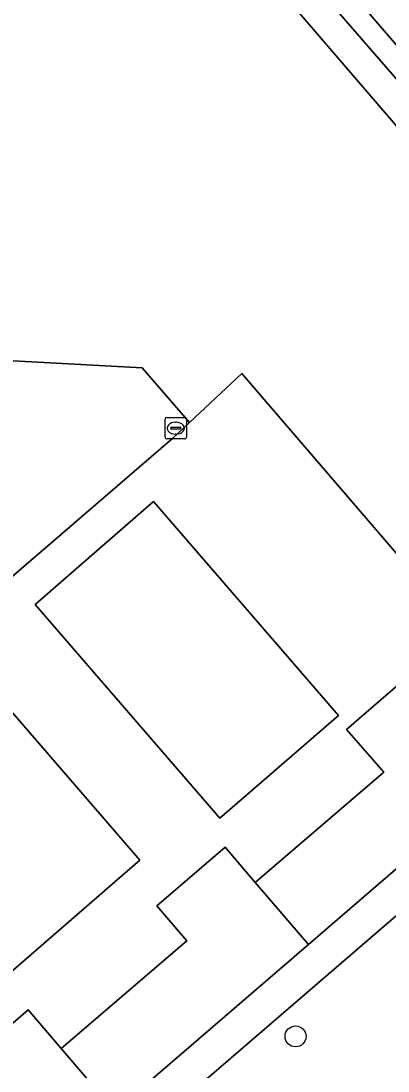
# Model space of a CAD drawing. Extents: x 157320 to 158835, y 386650 to 388491.
# Drawn here: x 157597.98 to 157615.11, y 387821.62 to 387870.56 of the extents above; entities that cross this region are included whole.
import ezdxf

# ---------------------------------------------------------------- set-up
doc = ezdxf.new("R2010")
doc.units = 0
for name, color, linetype in [('IMGEO_Boom', 7, 'Continuous'), ('IMGEO_Erf', 7, 'Continuous'), ('IMGEO_Greppel_droge_sloot', 7, 'Continuous'), ('IMGEO_Groenvoorziening', 7, 'Continuous'), ('IMGEO_Hek', 7, 'Continuous'), ('IMGEO_Kolk', 7, 'Continuous'), ('IMGEO_Oever', 7, 'Continuous'), ('IMGEO_Pand', 7, 'Continuous'), ('IMGEO_Rijbaan_lokaal_open', 7, 'Continuous')]:
    doc.layers.add(name, color=color, linetype=linetype)

msp = doc.modelspace()

# ---------------------------------------------------------------- linework, layer by layer
at = {"layer": 'IMGEO_Boom'}
msp.add_circle((157610.791, 387823.235), 0.489, dxfattribs=at)
at = {"layer": 'IMGEO_Erf'}
for points in [[(157616.991, 387863.943), (157603.095, 387880.095), (157593.208, 387891.573), (157578.896, 387879.765), (157578.743, 387879.632), (157575.936, 387877.201), (157595.295, 387854.849), (157603.639, 387854.39), (157605.848, 387851.852), (157608.291, 387854.135), (157618.556, 387842.193), (157618.446, 387842.098), (157618.6, 387841.92), (157620.76, 387839.412), (157620.993, 387839.628), (157630.777, 387848.05)], [(157605.715, 387827.686), (157604.318, 387829.32), (157607.511, 387832.049), (157608.908, 387830.415), (157614.913, 387835.549), (157613.17, 387837.532), (157618.446, 387842.098), (157618.556, 387842.193), (157608.291, 387854.135), (157605.848, 387851.852), (157605.067, 387851.122), (157596.855, 387844.061), (157589.563, 387837.724), (157580.333, 387829.811), (157578.719, 387828.427), (157578.968, 387828.137), (157577.358, 387825.231), (157584.734, 387816.824), (157593.063, 387824.027), (157595.086, 387821.686), (157598.315, 387824.477), (157599.855, 387822.676)], [(157598.634, 387843.373), (157604.168, 387848.162), (157612.79, 387838.199), (157607.256, 387833.41)], [(157588.184, 387835.303), (157595.049, 387841.244), (157603.525, 387831.449), (157596.66, 387825.508)]]:
    msp.add_lwpolyline(points, close=True, dxfattribs=at)
at = {"layer": 'IMGEO_Greppel_droge_sloot'}
msp.add_lwpolyline([(157598.42, 387889.261), (157616.668, 387868.085), (157632.813, 387849.609)], dxfattribs=at)
at = {"layer": 'IMGEO_Groenvoorziening'}
for points in [[(157597.569, 387888.624), (157592.879, 387894.1), (157591.726, 387893.089), (157592.627, 387892.075), (157578.219, 387880.217), (157578.743, 387879.632), (157578.896, 387879.765), (157593.208, 387891.573), (157603.095, 387880.095), (157616.991, 387863.943), (157630.777, 387848.05), (157620.993, 387839.628), (157620.76, 387839.412), (157622.654, 387837.213), (157611.388, 387827.514), (157602.363, 387819.743), (157591.729, 387810.587), (157590.763, 387809.768), (157590.859, 387809.676), (157588.409, 387807.574), (157589.404, 387806.433), (157624.445, 387836.562)], [(157631.692, 387849.055), (157630.397, 387850.669), (157617.169, 387865.945), (157599.764, 387885.961)], [(157624.445, 387836.562), (157589.404, 387806.433), (157594.723, 387800.331), (157595.341, 387799.617), (157597.99, 387801.918), (157598.489, 387801.366), (157600.373, 387803.016), (157626.142, 387825.501), (157625.968, 387825.408), (157625.789, 387825.324)]]:
    msp.add_lwpolyline(points, dxfattribs=at)
at = {"layer": 'IMGEO_Hek'}
msp.add_lwpolyline([(157620.993, 387839.628), (157630.777, 387848.05), (157616.991, 387863.943), (157603.095, 387880.095), (157593.208, 387891.573), (157578.896, 387879.765)], dxfattribs=at)
at = {"layer": 'IMGEO_Kolk'}
for p, q in [((157604.702, 387851.158), (157604.702, 387852.01)), ((157604.777, 387852.084), (157605.629, 387852.084)), ((157605.19, 387851.864), (157605.215, 387851.864)), ((157605.703, 387852.01), (157605.703, 387851.158)), ((157604.961, 387851.578), (157604.961, 387851.59)), ((157605.399, 387851.541), (157605.001, 387851.541)), ((157605.004, 387851.627), (157605.402, 387851.627)), ((157605.213, 387851.304), (157605.188, 387851.304)), ((157605.445, 387851.59), (157605.445, 387851.578)), ((157605.629, 387851.084), (157604.777, 387851.084))]:
    msp.add_line(p, q, dxfattribs=at)
for points in [[(157604.702, 387851.158), (157604.702, 387852.01)], [(157604.777, 387852.084), (157605.629, 387852.084)], [(157605.703, 387852.01), (157605.703, 387851.158)], [(157605.629, 387851.084), (157604.777, 387851.084)]]:
    msp.add_lwpolyline(points, dxfattribs=at)
for centre, radius, start, end in [((157604.779, 387852.008), 0.0765, 91.552, 178.448), ((157604.779, 387852.008), 0.0765, 91.552, 178.448), ((157605.627, 387852.008), 0.0765, 1.552, 88.448), ((157605.627, 387852.008), 0.0765, 1.552, 88.448), ((157605.001, 387851.587), 0.0403, 85.8775, 175.7526), ((157604.998, 387851.577), 0.0366, 178.938, 274.7102), ((157605.402, 387851.584), 0.043, 264.8664, 352.4533), ((157605.406, 387851.589), 0.0386, 1.7309, 96.639), ((157604.779, 387851.16), 0.0765, 181.552, 268.448), ((157604.779, 387851.16), 0.0765, 181.552, 268.448), ((157605.627, 387851.16), 0.0765, 271.552, 358.448), ((157605.627, 387851.16), 0.0765, 271.552, 358.448)]:
    msp.add_arc(centre, radius, start, end, dxfattribs=at)
for centre, major_axis, ratio, start_param, end_param in [((157605.189, 387851.584), (-0.387, 0.002), 0.722429, 4.712389, 7.853982), ((157605.214, 387851.584), (-0.39, 0.002), 0.717154, 1.570796, 4.712389)]:
    msp.add_ellipse(centre, major_axis=major_axis, ratio=ratio, start_param=start_param, end_param=end_param, dxfattribs=at)
at = {"layer": 'IMGEO_Oever'}
for points in [[(157616.668, 387868.085), (157598.42, 387889.261)], [(157598.079, 387887.96), (157599.764, 387885.961), (157617.169, 387865.945), (157630.397, 387850.669), (157631.692, 387849.055)]]:
    msp.add_lwpolyline(points, dxfattribs=at)
at = {"layer": 'IMGEO_Pand'}
for points in [[(157604.168, 387848.162), (157598.634, 387843.373), (157607.256, 387833.41), (157612.79, 387838.199)], [(157620.76, 387839.412), (157618.6, 387841.92), (157618.446, 387842.098), (157613.17, 387837.532), (157614.913, 387835.549), (157608.908, 387830.415), (157611.388, 387827.514), (157622.654, 387837.213)], [(157595.049, 387841.244), (157588.184, 387835.303), (157596.66, 387825.508), (157603.525, 387831.449)], [(157611.388, 387827.514), (157608.908, 387830.415), (157607.511, 387832.049), (157604.318, 387829.32), (157605.715, 387827.686), (157599.855, 387822.676), (157602.363, 387819.743)], [(157602.363, 387819.743), (157599.855, 387822.676), (157598.315, 387824.477), (157595.086, 387821.686), (157593.063, 387824.027), (157584.734, 387816.824), (157590.763, 387809.768), (157591.729, 387810.587)]]:
    msp.add_lwpolyline(points, close=True, dxfattribs=at)
at = {"layer": 'IMGEO_Rijbaan_lokaal_open'}
msp.add_lwpolyline([(157596.855, 387844.061), (157605.067, 387851.122), (157605.848, 387851.852), (157603.639, 387854.39), (157595.295, 387854.849), (157575.936, 387877.201), (157573.981, 387879.458), (157573.885, 387879.563), (157570.689, 387876.871), (157587.668, 387857.257)], dxfattribs=at)

doc.saveas('drawing.dxf')
